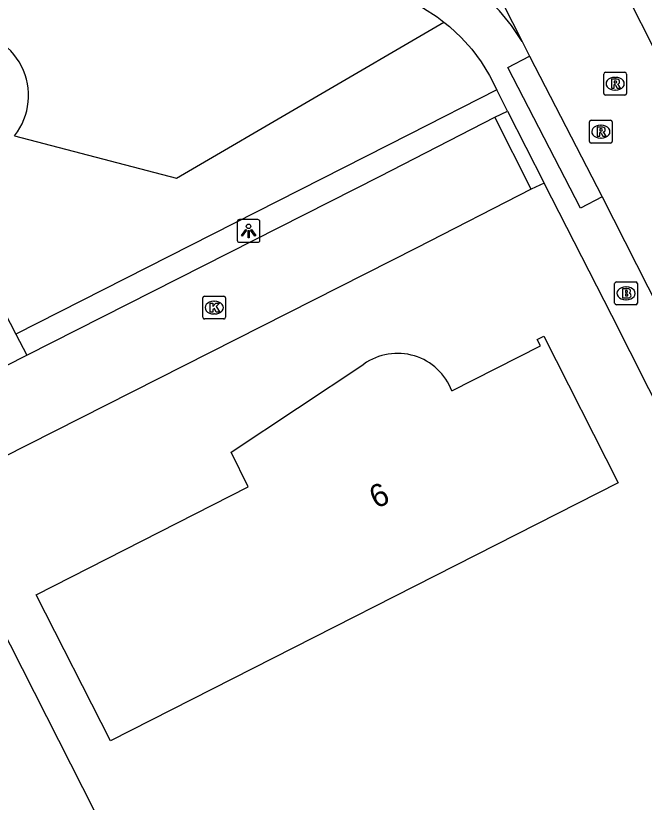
# Model space of a CAD drawing. Extents: x 158838 to 160074, y 386376 to 387776.
# Drawn here: x 159437.19 to 159464.76, y 386924.83 to 386959.33 of the extents above; entities that cross this region are included whole.
import ezdxf

# ---------------------------------------------------------------- set-up
doc = ezdxf.new("R2010")
doc.units = 0
for name, color, linetype in [('IMGEO_Brandkraan', 7, 'Continuous'), ('IMGEO_Fietspad_open', 7, 'Continuous'), ('IMGEO_Groenvoorziening', 7, 'Continuous'), ('IMGEO_Kolk', 7, 'Continuous'), ('IMGEO_Lichtpunt', 7, 'Continuous'), ('IMGEO_Pand', 7, 'Continuous'), ('IMGEO_Pand_nummerreeks', 7, 'Continuous'), ('IMGEO_Parkeervlak_open', 7, 'Continuous'), ('IMGEO_Rijbaan_lokaal_gesloten', 7, 'Continuous'), ('IMGEO_Rijbaan_lokaal_open', 7, 'Continuous'), ('IMGEO_Rioolput', 7, 'Continuous'), ('IMGEO_Voetpad_open', 7, 'Continuous')]:
    doc.layers.add(name, color=color, linetype=linetype)

msp = doc.modelspace()

# ---------------------------------------------------------------- linework, layer by layer
at = {"layer": 'IMGEO_Brandkraan'}
for p, q in [((159463.532, 386947.652), (159464.384, 386947.652)), ((159463.457, 386946.726), (159463.457, 386947.578)), ((159463.945, 386947.432), (159463.97, 386947.432)), ((159464.458, 386947.578), (159464.458, 386946.726)), ((159464.384, 386946.652), (159463.532, 386946.652)), ((159463.968, 386946.872), (159463.943, 386946.872))]:
    msp.add_line(p, q, dxfattribs=at)
for points in [[(159463.532, 386947.652), (159464.384, 386947.652)], [(159463.457, 386946.726), (159463.457, 386947.578)], [(159463.805, 386947.352), (159463.805, 386946.952), (159464.018, 386946.952)], [(159464.036, 386947.352), (159463.805, 386947.352)], [(159463.984, 386947.271), (159463.93, 386947.271), (159463.93, 386947.195)], [(159464.458, 386947.578), (159464.458, 386946.726)], [(159463.93, 386947.195), (159463.983, 386947.195)], [(159463.992, 386947.119), (159463.93, 386947.119), (159463.93, 386947.038)], [(159463.93, 386947.038), (159463.992, 386947.038)], [(159464.384, 386946.652), (159463.532, 386946.652)]]:
    msp.add_lwpolyline(points, dxfattribs=at)
for centre, radius, start, end in [((159463.534, 386947.576), 0.0765, 91.552, 178.448), ((159463.534, 386947.576), 0.0765, 91.552, 178.448), ((159464.382, 386947.576), 0.0765, 1.552, 88.448), ((159464.382, 386947.576), 0.0765, 1.552, 88.448), ((159463.985, 386947.233), 0.0379, 267.8285, 90.9355), ((159464.04, 386947.207), 0.145, 59.4692, 91.5367), ((159464.065, 386947.254), 0.0922, 285.5137, 58.1501), ((159463.993, 386947.078), 0.0404, 269.8759, 90.5077), ((159464.024, 386947.203), 0.251, 268.6676, 293.5347), ((159464.07, 386947.062), 0.105, 301.3115, 78.989), ((159463.534, 386946.728), 0.0765, 181.552, 268.448), ((159463.534, 386946.728), 0.0765, 181.552, 268.448), ((159464.382, 386946.728), 0.0765, 271.552, 358.448), ((159464.382, 386946.728), 0.0765, 271.552, 358.448)]:
    msp.add_arc(centre, radius, start, end, dxfattribs=at)
for centre, major_axis, ratio, start_param, end_param in [((159463.944, 386947.152), (-0.387, 0.002), 0.722429, 4.712389, 7.853982), ((159463.969, 386947.152), (-0.39, 0.002), 0.717154, 1.570796, 4.712389)]:
    msp.add_ellipse(centre, major_axis=major_axis, ratio=ratio, start_param=start_param, end_param=end_param, dxfattribs=at)
at = {"layer": 'IMGEO_Fietspad_open'}
msp.add_lwpolyline([(159459.394, 386958.189), (159458.93, 386958.89), (159458.405, 386959.546), (159457.823, 386960.153), (159457.189, 386960.706), (159456.509, 386961.2), (159455.787, 386961.631), (159455.03, 386961.996), (159454.463, 386962.217), (159447.938, 386964.409), (159446.387, 386964.904), (159445.998, 386965.038), (159445.598, 386965.137), (159445.191, 386965.2), (159444.78, 386965.226), (159444.369, 386965.215), (159443.96, 386965.168), (159443.556, 386965.084), (159443.162, 386964.965), (159442.78, 386964.811), (159442.511, 386964.677), (159438.198, 386962.406)], dxfattribs=at)
at = {"layer": 'IMGEO_Groenvoorziening'}
msp.add_lwpolyline([(159437.136, 386954.065), (159444.244, 386952.199), (159455.963, 386959.046)], dxfattribs=at)
msp.add_arc((159434.899, 386955.826), 2.848, 321.7873, 92.1261, dxfattribs=at)
at = {"layer": 'IMGEO_Kolk'}
for p, q in [((159445.391, 386946.1), (159445.391, 386946.952)), ((159445.466, 386947.026), (159446.318, 386947.026)), ((159446.392, 386946.952), (159446.392, 386946.1)), ((159445.879, 386946.806), (159445.904, 386946.806)), ((159445.902, 386946.246), (159445.877, 386946.246)), ((159446.318, 386946.026), (159445.466, 386946.026))]:
    msp.add_line(p, q, dxfattribs=at)
for points in [[(159445.391, 386946.1), (159445.391, 386946.952)], [(159445.466, 386947.026), (159446.318, 386947.026)], [(159446.392, 386946.952), (159446.392, 386946.1)], [(159445.712, 386946.726), (159445.835, 386946.726), (159445.835, 386946.575), (159445.965, 386946.726), (159446.129, 386946.726), (159445.983, 386946.575), (159446.136, 386946.326), (159445.984, 386946.326), (159445.899, 386946.49), (159445.835, 386946.423), (159445.835, 386946.326), (159445.712, 386946.326), (159445.712, 386946.726)], [(159446.318, 386946.026), (159445.466, 386946.026)]]:
    msp.add_lwpolyline(points, dxfattribs=at)
for centre, start, end in [((159445.468, 386946.95), 91.552, 178.448), ((159445.468, 386946.95), 91.552, 178.448), ((159446.316, 386946.95), 1.552, 88.448), ((159446.316, 386946.95), 1.552, 88.448), ((159445.468, 386946.102), 181.552, 268.448), ((159445.468, 386946.102), 181.552, 268.448), ((159446.316, 386946.102), 271.552, 358.448), ((159446.316, 386946.102), 271.552, 358.448)]:
    msp.add_arc(centre, 0.0765, start, end, dxfattribs=at)
for centre, major_axis, ratio, start_param, end_param in [((159445.878, 386946.526), (-0.387, 0.002), 0.722429, 4.712389, 7.853982), ((159445.903, 386946.526), (-0.39, 0.002), 0.717154, 1.570796, 4.712389)]:
    msp.add_ellipse(centre, major_axis=major_axis, ratio=ratio, start_param=start_param, end_param=end_param, dxfattribs=at)
at = {"layer": 'IMGEO_Lichtpunt'}
for p, q in [((159447.802, 386950.385), (159446.994, 386950.385)), ((159447.802, 386950.385), (159446.994, 386950.385)), ((159446.9, 386950.29), (159446.9, 386949.483)), ((159446.9, 386950.29), (159446.9, 386949.483)), ((159447.896, 386949.483), (159447.896, 386950.29)), ((159447.896, 386949.483), (159447.896, 386950.29)), ((159446.994, 386949.389), (159447.802, 386949.389)), ((159446.994, 386949.389), (159447.802, 386949.389))]:
    msp.add_line(p, q, dxfattribs=at)
for points in [[(159447.274, 386949.954), (159447.313, 386949.926), (159447.125, 386949.664), (159447.087, 386949.691), (159447.274, 386949.954)], [(159447.376, 386949.906), (159447.423, 386949.906), (159447.423, 386949.584), (159447.376, 386949.584), (159447.376, 386949.906)], [(159447.486, 386949.926), (159447.524, 386949.953), (159447.711, 386949.691), (159447.672, 386949.663), (159447.486, 386949.926)]]:
    msp.add_lwpolyline(points, dxfattribs=at)
msp.add_circle((159447.399, 386950.088), 0.0994, dxfattribs=at)
for centre, start, end in [((159446.994, 386950.29), 90, 180), ((159446.994, 386950.29), 90, 180), ((159447.802, 386950.29), 0, 90), ((159447.802, 386950.29), 0, 90), ((159446.994, 386949.483), 180, 270), ((159446.994, 386949.483), 180, 270), ((159447.802, 386949.483), 270, 0), ((159447.802, 386949.483), 270, 360)]:
    msp.add_arc(centre, 0.0946, start, end, dxfattribs=at)
at = {"layer": 'IMGEO_Pand'}
for points in [[(159456.316, 386942.875), (159460.2, 386944.856), (159460.063, 386945.122), (159460.354, 386945.272), (159463.614, 386938.836), (159441.348, 386927.52)], [(159441.348, 386927.52), (159438.079, 386933.924), (159447.381, 386938.672), (159446.629, 386940.191), (159452.454, 386944.044)], [(159425.291, 386921.817), (159422.617, 386927.21), (159426.752, 386929.26), (159427.311, 386928.155), (159428.375, 386928.683), (159428.221, 386928.994), (159428.031, 386928.903), (159427.888, 386929.199), (159435.796, 386933.227), (159435.571, 386933.717), (159435.853, 386933.847), (159442.772, 386920.237), (159442.482, 386920.088), (159442.249, 386920.54), (159434.397, 386916.503), (159430.333, 386924.409), (159425.291, 386921.817)]]:
    msp.add_lwpolyline(points, dxfattribs=at)
msp.add_arc((159453.934, 386941.968), 2.549, 20.8405, 125.4781, dxfattribs=at)
at = {"layer": 'IMGEO_Parkeervlak_open'}
msp.add_lwpolyline([(159426.473, 386939.935), (159425.959, 386940.91), (159436.694, 386946.325), (159437.191, 386945.362)], dxfattribs=at)
at = {"layer": 'IMGEO_Rijbaan_lokaal_gesloten'}
for points in [[(159456.005, 386964.871), (159459.394, 386958.189)], [(159472.128, 386944.168), (159470.857, 386946.682), (159470.693, 386947.006), (159470.129, 386948.104), (159462.786, 386962.626)], [(159459.394, 386958.189), (159459.718, 386957.551)], [(159459.718, 386957.551), (159462.903, 386951.378)], [(159462.903, 386951.378), (159465.403, 386946.453), (159475.39, 386926.603), (159475.932, 386925.564)]]:
    msp.add_lwpolyline(points, dxfattribs=at)
at = {"layer": 'IMGEO_Rijbaan_lokaal_open'}
for points in [[(159437.67, 386944.434), (159453.165, 386952.285), (159458.202, 386954.87)], [(159458.202, 386954.87), (159458.755, 386955.146)], [(159459.796, 386951.717), (159458.202, 386954.87)], [(159458.755, 386955.146), (159460.362, 386951.981)], [(159460.362, 386951.981), (159459.796, 386951.717)], [(159459.796, 386951.717), (159454.78, 386949.145), (159387.788, 386915.226)], [(159426.962, 386939.007), (159437.67, 386944.434)]]:
    msp.add_lwpolyline(points, dxfattribs=at)
at = {"layer": 'IMGEO_Rioolput'}
for p, q in [((159462.978, 386955.918), (159462.978, 386956.77)), ((159463.053, 386956.844), (159463.905, 386956.844)), ((159463.466, 386956.624), (159463.491, 386956.624)), ((159463.979, 386956.77), (159463.979, 386955.918)), ((159463.489, 386956.064), (159463.464, 386956.064)), ((159463.905, 386955.844), (159463.053, 386955.844)), ((159462.35, 386953.815), (159462.35, 386954.667)), ((159462.425, 386954.741), (159463.277, 386954.741)), ((159462.838, 386954.521), (159462.863, 386954.521)), ((159463.351, 386954.667), (159463.351, 386953.815)), ((159462.861, 386953.961), (159462.836, 386953.961)), ((159463.277, 386953.741), (159462.425, 386953.741))]:
    msp.add_line(p, q, dxfattribs=at)
for points in [[(159462.978, 386955.918), (159462.978, 386956.77)], [(159463.053, 386956.844), (159463.905, 386956.844)], [(159463.979, 386956.77), (159463.979, 386955.918)], [(159463.567, 386956.542), (159463.315, 386956.544), (159463.315, 386956.144)], [(159463.315, 386956.144), (159463.439, 386956.144), (159463.439, 386956.306), (159463.45, 386956.306)], [(159463.493, 386956.463), (159463.439, 386956.463), (159463.439, 386956.382)], [(159463.439, 386956.382), (159463.491, 386956.382)], [(159463.497, 386956.277), (159463.568, 386956.144), (159463.708, 386956.144), (159463.643, 386956.27)], [(159463.905, 386955.844), (159463.053, 386955.844)], [(159462.35, 386953.815), (159462.35, 386954.667)], [(159462.425, 386954.741), (159463.277, 386954.741)], [(159463.351, 386954.667), (159463.351, 386953.815)], [(159462.939, 386954.439), (159462.687, 386954.441), (159462.687, 386954.041)], [(159462.687, 386954.041), (159462.811, 386954.041), (159462.811, 386954.203), (159462.822, 386954.203)], [(159462.865, 386954.36), (159462.811, 386954.36), (159462.811, 386954.279)], [(159462.811, 386954.279), (159462.863, 386954.279)], [(159462.869, 386954.174), (159462.94, 386954.041), (159463.08, 386954.041), (159463.015, 386954.167)], [(159463.277, 386953.741), (159462.425, 386953.741)]]:
    msp.add_lwpolyline(points, dxfattribs=at)
for centre, radius, start, end in [((159463.055, 386956.768), 0.0765, 91.552, 178.448), ((159463.055, 386956.768), 0.0765, 91.552, 178.448), ((159463.903, 386956.768), 0.0765, 1.552, 88.448), ((159463.903, 386956.768), 0.0765, 1.552, 88.448), ((159463.449, 386956.253), 0.0533, 26.0293, 88.6989), ((159463.475, 386956.571), 0.19, 274.7715, 282.9687), ((159463.499, 386956.367), 0.0964, 77.0061, 93.1865), ((159463.513, 386956.424), 0.0378, 276.6634, 79.6772), ((159463.566, 386956.432), 0.109, 350.3612, 89.416), ((159463.564, 386956.432), 0.112, 277.5842, 350.9817), ((159463.548, 386956.217), 0.108, 29.5134, 73.7905), ((159463.055, 386955.92), 0.0765, 181.552, 268.448), ((159463.055, 386955.92), 0.0765, 181.552, 268.448), ((159463.903, 386955.92), 0.0765, 271.552, 358.448), ((159463.903, 386955.92), 0.0765, 271.552, 358.448), ((159462.427, 386954.665), 0.0765, 91.552, 178.448), ((159462.427, 386954.665), 0.0765, 91.552, 178.448), ((159463.275, 386954.665), 0.0765, 1.552, 88.448), ((159463.275, 386954.665), 0.0765, 1.552, 88.448), ((159462.821, 386954.15), 0.0533, 26.0293, 88.6989), ((159462.847, 386954.468), 0.19, 274.7715, 282.9687), ((159462.871, 386954.264), 0.0964, 77.0061, 93.1865), ((159462.885, 386954.321), 0.0378, 276.6634, 79.6772), ((159462.938, 386954.329), 0.109, 350.3612, 89.416), ((159462.936, 386954.329), 0.112, 277.5842, 350.9817), ((159462.92, 386954.114), 0.108, 29.5134, 73.7905), ((159462.427, 386953.817), 0.0765, 181.552, 268.448), ((159462.427, 386953.817), 0.0765, 181.552, 268.448), ((159463.275, 386953.817), 0.0765, 271.552, 358.448), ((159463.275, 386953.817), 0.0765, 271.552, 358.448)]:
    msp.add_arc(centre, radius, start, end, dxfattribs=at)
for centre, major_axis, ratio, start_param, end_param in [((159463.465, 386956.344), (-0.387, 0.002), 0.722429, 4.712389, 7.853982), ((159463.49, 386956.344), (-0.39, 0.002), 0.717154, 1.570796, 4.712389), ((159462.837, 386954.241), (-0.387, 0.002), 0.722429, 4.712389, 7.853982), ((159462.862, 386954.241), (-0.39, 0.002), 0.717154, 1.570796, 4.712389)]:
    msp.add_ellipse(centre, major_axis=major_axis, ratio=ratio, start_param=start_param, end_param=end_param, dxfattribs=at)
at = {"layer": 'IMGEO_Voetpad_open'}
for points in [[(159438.198, 386962.406), (159439.148, 386960.537), (159444.549, 386963.355), (159453.661, 386960.3), (159453.817, 386960.245), (159454.461, 386959.979), (159455.078, 386959.656), (159455.664, 386959.279), (159455.963, 386959.046)], [(159455.963, 386959.046), (159456.214, 386958.851), (159456.724, 386958.376), (159457.189, 386957.858), (159457.606, 386957.3), (159457.971, 386956.706), (159458.282, 386956.083)], [(159462.903, 386951.378), (159461.952, 386950.887), (159458.767, 386957.06), (159459.718, 386957.551)], [(159458.282, 386956.083), (159454.436, 386954.123), (159437.191, 386945.362)], [(159458.755, 386955.146), (159458.282, 386956.083)], [(159443.748, 386851.198), (159446.49, 386852.189), (159456.995, 386874.57), (159458.988, 386878.816), (159473.085, 386908.739), (159475.721, 386914.323), (159476.01, 386915.117), (159476.227, 386915.934), (159476.37, 386916.766), (159476.439, 386917.609), (159476.431, 386918.454), (159476.349, 386919.295), (159476.191, 386920.125), (159475.96, 386920.938), (159475.658, 386921.727), (159475.5, 386922.069), (159463.326, 386946.18), (159460.362, 386951.981)], [(159437.191, 386945.362), (159437.67, 386944.434)]]:
    msp.add_lwpolyline(points, dxfattribs=at)

# ---------------------------------------------------------------- texts
at = {"layer": 'IMGEO_Pand_nummerreeks'}
msp.add_text('6', height=1, rotation=25.1922, dxfattribs=at).set_placement((159452.995, 386937.688))

doc.saveas('drawing.dxf')
